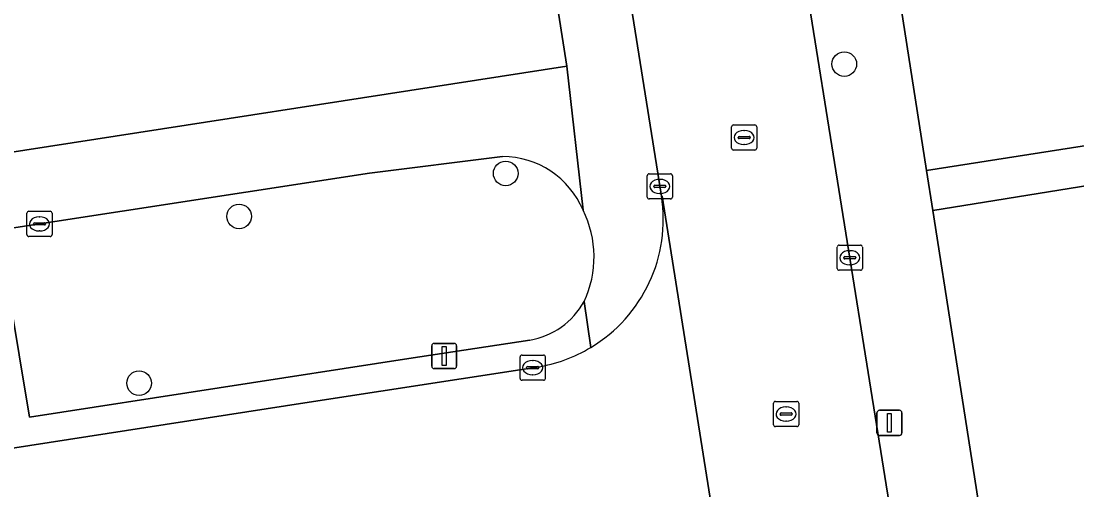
# Model space of a CAD drawing. Extents: x 160077 to 160948, y 386481 to 387498.
# Drawn here: x 160404.32 to 160446.25, y 387410.32 to 387428.94 of the extents above; entities that cross this region are included whole.
import ezdxf

# ---------------------------------------------------------------- set-up
doc = ezdxf.new("R2010")
doc.units = 0
for name, color, linetype in [('IMGEO_Boom', 7, 'Continuous'), ('IMGEO_Erf', 7, 'Continuous'), ('IMGEO_Groenvoorziening', 7, 'Continuous'), ('IMGEO_Kolk', 7, 'Continuous'), ('IMGEO_Lichtmast', 7, 'Continuous'), ('IMGEO_Rijbaan_lokaal_open', 7, 'Continuous'), ('IMGEO_Rioolput', 7, 'Continuous'), ('IMGEO_Voetpad_open', 7, 'Continuous')]:
    doc.layers.add(name, color=color, linetype=linetype)

msp = doc.modelspace()

# ---------------------------------------------------------------- linework, layer by layer
at = {"layer": 'IMGEO_Boom'}
for centre in [(160437.013, 387427.233), (160423.566, 387422.891), (160412.979, 387421.182), (160409.007, 387414.559)]:
    msp.add_circle(centre, 0.489, dxfattribs=at)
at = {"layer": 'IMGEO_Erf'}
msp.add_lwpolyline([(160421.969, 387452.773), (160401.284, 387449.527), (160401.967, 387445.226), (160399.391, 387444.817), (160400.19, 387439.79), (160402.766, 387440.199), (160403.454, 387435.867), (160404.093, 387431.847), (160401.517, 387431.438), (160402.744, 387423.545), (160425.988, 387427.158)], close=True, dxfattribs=at)
for points in [[(160437.638, 387439.901), (160440.28, 387423.011), (160466.781, 387427.157), (160466.438, 387429.462), (160468.933, 387429.847), (160469.275, 387427.547), (160474.262, 387428.327), (160475.073, 387423.208), (160499.818, 387427.147), (160499.065, 387431.995), (160500, 387432.139), (160504.58, 387432.844), (160505.333, 387427.999), (160511.22, 387428.987), (160512.734, 387429.19)], [(160468.816, 387381.159), (160468.202, 387385.029), (160470.554, 387385.403), (160469.911, 387389.457), (160467.557, 387389.085), (160466.918, 387393.126), (160466.238, 387397.42), (160468.592, 387397.792), (160468.029, 387401.353), (160465.675, 387400.981), (160465.025, 387405.092), (160464.34, 387409.42), (160466.693, 387409.792), (160466.137, 387413.304), (160463.783, 387412.932), (160463.13, 387417.058), (160462.455, 387421.323), (160464.809, 387421.695), (160464.247, 387425.247), (160440.528, 387421.423), (160454.195, 387334.054)]]:
    msp.add_lwpolyline(points, dxfattribs=at)
at = {"layer": 'IMGEO_Groenvoorziening'}
msp.add_lwpolyline([(160423.439, 387423.566), (160418.162, 387422.907), (160403.413, 387420.631), (160404.658, 387413.208), (160419.719, 387415.535), (160424.52, 387416.268)], dxfattribs=at)
for centre, radius, start, end in [((160423.422, 387420.076), 3.49, 22.8234, 89.7139), ((160422.908, 387419.573), 4.167, 334.8628, 26.4641), ((160424.001, 387419.286), 3.062, 279.7608, 331.0381)]:
    msp.add_arc(centre, radius, start, end, dxfattribs=at)
at = {"layer": 'IMGEO_Kolk'}
for p, q in [((160429.263, 387422.875), (160430.115, 387422.875)), ((160429.188, 387421.949), (160429.188, 387422.801)), ((160429.676, 387422.655), (160429.701, 387422.655)), ((160430.189, 387422.801), (160430.189, 387421.949)), ((160429.447, 387422.369), (160429.447, 387422.381)), ((160429.885, 387422.332), (160429.487, 387422.332)), ((160429.49, 387422.418), (160429.888, 387422.418)), ((160429.699, 387422.095), (160429.674, 387422.095)), ((160429.931, 387422.381), (160429.931, 387422.369)), ((160430.115, 387421.875), (160429.263, 387421.875)), ((160404.548, 387420.459), (160404.548, 387421.311)), ((160404.623, 387421.385), (160405.475, 387421.385)), ((160405.549, 387421.311), (160405.549, 387420.459)), ((160404.807, 387420.879), (160404.807, 387420.891)), ((160405.245, 387420.842), (160404.847, 387420.842)), ((160404.85, 387420.928), (160405.248, 387420.928)), ((160405.036, 387421.165), (160405.061, 387421.165)), ((160405.291, 387420.891), (160405.291, 387420.879)), ((160405.475, 387420.385), (160404.623, 387420.385)), ((160405.059, 387420.605), (160405.034, 387420.605)), ((160436.731, 387419.116), (160436.731, 387419.968)), ((160436.806, 387420.042), (160437.658, 387420.042)), ((160437.732, 387419.968), (160437.732, 387419.116)), ((160436.99, 387419.536), (160436.99, 387419.548)), ((160437.428, 387419.499), (160437.03, 387419.499)), ((160437.033, 387419.585), (160437.431, 387419.585)), ((160437.219, 387419.822), (160437.244, 387419.822)), ((160437.474, 387419.548), (160437.474, 387419.536)), ((160437.242, 387419.262), (160437.217, 387419.262)), ((160437.658, 387419.042), (160436.806, 387419.042)), ((160424.139, 387414.749), (160424.139, 387415.601)), ((160424.214, 387415.675), (160425.066, 387415.675)), ((160424.627, 387415.455), (160424.652, 387415.455)), ((160425.14, 387415.601), (160425.14, 387414.749)), ((160424.398, 387415.169), (160424.398, 387415.181)), ((160424.836, 387415.132), (160424.438, 387415.132)), ((160424.441, 387415.218), (160424.839, 387415.218)), ((160424.65, 387414.895), (160424.625, 387414.895)), ((160424.882, 387415.181), (160424.882, 387415.169)), ((160425.066, 387414.675), (160424.214, 387414.675))]:
    msp.add_line(p, q, dxfattribs=at)
for points in [[(160429.263, 387422.875), (160430.115, 387422.875)], [(160429.188, 387421.949), (160429.188, 387422.801)], [(160430.189, 387422.801), (160430.189, 387421.949)], [(160430.115, 387421.875), (160429.263, 387421.875)], [(160404.548, 387420.459), (160404.548, 387421.311)], [(160404.623, 387421.385), (160405.475, 387421.385)], [(160405.549, 387421.311), (160405.549, 387420.459)], [(160405.475, 387420.385), (160404.623, 387420.385)], [(160436.731, 387419.116), (160436.731, 387419.968)], [(160436.806, 387420.042), (160437.658, 387420.042)], [(160437.732, 387419.968), (160437.732, 387419.116)], [(160437.658, 387419.042), (160436.806, 387419.042)], [(160424.139, 387414.749), (160424.139, 387415.601)], [(160424.214, 387415.675), (160425.066, 387415.675)], [(160425.14, 387415.601), (160425.14, 387414.749)], [(160425.066, 387414.675), (160424.214, 387414.675)]]:
    msp.add_lwpolyline(points, dxfattribs=at)
for centre, radius, start, end in [((160429.265, 387422.799), 0.0765, 91.552, 178.448), ((160429.265, 387422.799), 0.0765, 91.552, 178.448), ((160430.113, 387422.799), 0.0765, 1.552, 88.448), ((160430.113, 387422.799), 0.0765, 1.552, 88.448), ((160429.487, 387422.378), 0.0403, 85.8775, 175.7526), ((160429.484, 387422.368), 0.0366, 178.938, 274.7102), ((160429.888, 387422.375), 0.043, 264.8664, 352.4533), ((160429.892, 387422.38), 0.0386, 1.7309, 96.639), ((160429.265, 387421.951), 0.0765, 181.552, 268.448), ((160429.265, 387421.951), 0.0765, 181.552, 268.448), ((160430.113, 387421.951), 0.0765, 271.552, 358.448), ((160430.113, 387421.951), 0.0765, 271.552, 358.448), ((160404.625, 387421.309), 0.0765, 91.552, 178.448), ((160404.625, 387421.309), 0.0765, 91.552, 178.448), ((160405.473, 387421.309), 0.0765, 1.552, 88.448), ((160405.473, 387421.309), 0.0765, 1.552, 88.448), ((160404.847, 387420.888), 0.0403, 85.8775, 175.7526), ((160404.844, 387420.878), 0.0366, 178.938, 274.7102), ((160405.248, 387420.885), 0.043, 264.8664, 352.4533), ((160405.252, 387420.89), 0.0386, 1.7309, 96.639), ((160404.625, 387420.461), 0.0765, 181.552, 268.448), ((160404.625, 387420.461), 0.0765, 181.552, 268.448), ((160405.473, 387420.461), 0.0765, 271.552, 358.448), ((160405.473, 387420.461), 0.0765, 271.552, 358.448), ((160436.808, 387419.966), 0.0765, 91.552, 178.448), ((160436.808, 387419.966), 0.0765, 91.552, 178.448), ((160437.656, 387419.966), 0.0765, 1.552, 88.448), ((160437.656, 387419.966), 0.0765, 1.552, 88.448), ((160437.03, 387419.545), 0.0403, 85.8775, 175.7526), ((160437.027, 387419.535), 0.0366, 178.938, 274.7102), ((160437.431, 387419.542), 0.043, 264.8664, 352.4533), ((160437.435, 387419.547), 0.0386, 1.7309, 96.639), ((160436.808, 387419.118), 0.0765, 181.552, 268.448), ((160436.808, 387419.118), 0.0765, 181.552, 268.448), ((160437.656, 387419.118), 0.0765, 271.552, 358.448), ((160437.656, 387419.118), 0.0765, 271.552, 358.448), ((160424.216, 387415.599), 0.0765, 91.552, 178.448), ((160424.216, 387415.599), 0.0765, 91.552, 178.448), ((160425.064, 387415.599), 0.0765, 1.552, 88.448), ((160425.064, 387415.599), 0.0765, 1.552, 88.448), ((160424.438, 387415.178), 0.0403, 85.8775, 175.7526), ((160424.435, 387415.168), 0.0366, 178.938, 274.7102), ((160424.839, 387415.175), 0.043, 264.8664, 352.4533), ((160424.843, 387415.18), 0.0386, 1.7309, 96.639), ((160424.216, 387414.751), 0.0765, 181.552, 268.448), ((160424.216, 387414.751), 0.0765, 181.552, 268.448), ((160425.064, 387414.751), 0.0765, 271.552, 358.448), ((160425.064, 387414.751), 0.0765, 271.552, 358.448)]:
    msp.add_arc(centre, radius, start, end, dxfattribs=at)
for centre, major_axis, ratio, start_param, end_param in [((160429.675, 387422.375), (-0.387, 0.002), 0.722429, 4.712389, 7.853982), ((160429.7, 387422.375), (-0.39, 0.002), 0.717154, 1.570796, 4.712389), ((160405.035, 387420.885), (-0.387, 0.002), 0.722429, 4.712389, 7.853982), ((160405.06, 387420.885), (-0.39, 0.002), 0.717154, 1.570796, 4.712389), ((160437.218, 387419.542), (-0.387, 0.002), 0.722429, 4.712389, 7.853982), ((160437.243, 387419.542), (-0.39, 0.002), 0.717154, 1.570796, 4.712389), ((160424.626, 387415.175), (-0.387, 0.002), 0.722429, 4.712389, 7.853982), ((160424.651, 387415.175), (-0.39, 0.002), 0.717154, 1.570796, 4.712389)]:
    msp.add_ellipse(centre, major_axis=major_axis, ratio=ratio, start_param=start_param, end_param=end_param, dxfattribs=at)
at = {"layer": 'IMGEO_Lichtmast'}
for p, q in [((160420.728, 387416.138), (160421.518, 387416.138)), ((160421.518, 387416.138), (160420.728, 387416.138)), ((160420.628, 387415.238), (160420.628, 387416.038)), ((160420.628, 387416.038), (160420.628, 387415.238)), ((160421.618, 387416.038), (160421.618, 387415.238)), ((160421.618, 387415.238), (160421.618, 387416.038)), ((160421.518, 387415.138), (160420.728, 387415.138)), ((160420.728, 387415.138), (160421.518, 387415.138)), ((160438.312, 387412.581), (160438.312, 387413.381)), ((160438.312, 387413.381), (160438.312, 387412.581)), ((160438.412, 387413.481), (160439.202, 387413.481)), ((160439.202, 387413.481), (160438.412, 387413.481)), ((160439.302, 387413.381), (160439.302, 387412.581)), ((160439.302, 387412.581), (160439.302, 387413.381)), ((160439.202, 387412.481), (160438.412, 387412.481)), ((160438.412, 387412.481), (160439.202, 387412.481))]:
    msp.add_line(p, q, dxfattribs=at)
for points in [[(160421.048, 387416.013), (160421.198, 387416.013), (160421.198, 387415.263), (160421.048, 387415.263), (160421.048, 387416.013)], [(160438.732, 387413.356), (160438.882, 387413.356), (160438.882, 387412.606), (160438.732, 387412.606), (160438.732, 387413.356)]]:
    msp.add_lwpolyline(points, dxfattribs=at)
for centre, start, end in [((160420.728, 387416.038), 90, 180), ((160420.728, 387416.038), 90, 180), ((160421.518, 387416.038), 0, 90), ((160421.518, 387416.038), 360, 90), ((160420.728, 387415.238), 180, 270), ((160420.728, 387415.238), 180, 270), ((160421.518, 387415.238), 270, 0), ((160421.518, 387415.238), 270, 0), ((160438.412, 387413.381), 90, 180), ((160438.412, 387413.381), 90, 180), ((160439.202, 387413.381), 0, 90), ((160439.202, 387413.381), 360, 90), ((160438.412, 387412.581), 180, 270), ((160438.412, 387412.581), 180, 270), ((160439.202, 387412.581), 270, 0), ((160439.202, 387412.581), 270, 0)]:
    msp.add_arc(centre, 0.1, start, end, dxfattribs=at)
at = {"layer": 'IMGEO_Rijbaan_lokaal_open'}
for points in [[(160445.185, 387369.339), (160439.731, 387403.919), (160433.965, 387439.947), (160433.912, 387439.966), (160431.907, 387452.809), (160425.014, 387451.706), (160429.751, 387421.993), (160429.785, 387421.987), (160432.722, 387403.493), (160432.676, 387403.453), (160435.904, 387382.909), (160439.116, 387362.429), (160443.348, 387335.908), (160448.468, 387302.807), (160449.285, 387297.666), (160450.91, 387288.812), (160453.559, 387281.332), (160454.544, 387279.719), (160463.8, 387264.904)], [(160432.676, 387403.453), (160432.722, 387403.493), (160429.785, 387421.987), (160429.751, 387421.993)], [(160424.814, 387415.201), (160415.588, 387413.774), (160377.259, 387407.826), (160350.809, 387403.731), (160352.774, 387391.05), (160352.799, 387391.033)]]:
    msp.add_lwpolyline(points, dxfattribs=at)
for centre, radius, start, end in [((160423.893, 387421.062), 5.931, 300.9546, 9.0335), ((160423.901, 387421.033), 5.903, 278.9024, 301.0379)]:
    msp.add_arc(centre, radius, start, end, dxfattribs=at)
at = {"layer": 'IMGEO_Rioolput'}
for p, q in [((160432.535, 387423.891), (160432.535, 387424.743)), ((160432.61, 387424.817), (160433.462, 387424.817)), ((160433.023, 387424.597), (160433.048, 387424.597)), ((160433.536, 387424.743), (160433.536, 387423.891)), ((160432.794, 387424.311), (160432.794, 387424.323)), ((160433.232, 387424.274), (160432.834, 387424.274)), ((160432.837, 387424.36), (160433.235, 387424.36)), ((160433.278, 387424.323), (160433.278, 387424.311)), ((160433.462, 387423.817), (160432.61, 387423.817)), ((160433.046, 387424.037), (160433.021, 387424.037)), ((160434.202, 387412.907), (160434.202, 387413.759)), ((160434.277, 387413.833), (160435.129, 387413.833)), ((160435.203, 387413.759), (160435.203, 387412.907)), ((160434.461, 387413.327), (160434.461, 387413.339)), ((160434.899, 387413.29), (160434.501, 387413.29)), ((160434.504, 387413.376), (160434.902, 387413.376)), ((160434.69, 387413.613), (160434.715, 387413.613)), ((160434.945, 387413.339), (160434.945, 387413.327)), ((160435.129, 387412.833), (160434.277, 387412.833)), ((160434.713, 387413.053), (160434.688, 387413.053))]:
    msp.add_line(p, q, dxfattribs=at)
for points in [[(160432.535, 387423.891), (160432.535, 387424.743)], [(160432.61, 387424.817), (160433.462, 387424.817)], [(160433.536, 387424.743), (160433.536, 387423.891)], [(160433.462, 387423.817), (160432.61, 387423.817)], [(160434.202, 387412.907), (160434.202, 387413.759)], [(160434.277, 387413.833), (160435.129, 387413.833)], [(160435.203, 387413.759), (160435.203, 387412.907)], [(160435.129, 387412.833), (160434.277, 387412.833)]]:
    msp.add_lwpolyline(points, dxfattribs=at)
for centre, radius, start, end in [((160432.612, 387424.741), 0.0765, 91.552, 178.448), ((160432.612, 387424.741), 0.0765, 91.552, 178.448), ((160433.46, 387424.741), 0.0765, 1.552, 88.448), ((160433.46, 387424.741), 0.0765, 1.552, 88.448), ((160432.834, 387424.32), 0.0403, 85.8775, 175.7526), ((160432.831, 387424.31), 0.0366, 178.938, 274.7102), ((160433.235, 387424.317), 0.043, 264.8664, 352.4533), ((160433.239, 387424.322), 0.0386, 1.7309, 96.639), ((160432.612, 387423.893), 0.0765, 181.552, 268.448), ((160432.612, 387423.893), 0.0765, 181.552, 268.448), ((160433.46, 387423.893), 0.0765, 271.552, 358.448), ((160433.46, 387423.893), 0.0765, 271.552, 358.448), ((160434.279, 387413.757), 0.0765, 91.552, 178.448), ((160434.279, 387413.757), 0.0765, 91.552, 178.448), ((160435.127, 387413.757), 0.0765, 1.552, 88.448), ((160435.127, 387413.757), 0.0765, 1.552, 88.448), ((160434.501, 387413.336), 0.0403, 85.8775, 175.7526), ((160434.498, 387413.326), 0.0366, 178.938, 274.7102), ((160434.902, 387413.333), 0.043, 264.8664, 352.4533), ((160434.906, 387413.338), 0.0386, 1.7309, 96.639), ((160434.279, 387412.909), 0.0765, 181.552, 268.448), ((160434.279, 387412.909), 0.0765, 181.552, 268.448), ((160435.127, 387412.909), 0.0765, 271.552, 358.448), ((160435.127, 387412.909), 0.0765, 271.552, 358.448)]:
    msp.add_arc(centre, radius, start, end, dxfattribs=at)
for centre, major_axis, ratio, start_param, end_param in [((160433.022, 387424.317), (-0.387, 0.002), 0.722429, 4.712389, 7.853982), ((160433.047, 387424.317), (-0.39, 0.002), 0.717154, 1.570796, 4.712389), ((160434.689, 387413.333), (-0.387, 0.002), 0.722429, 4.712389, 7.853982), ((160434.714, 387413.333), (-0.39, 0.002), 0.717154, 1.570796, 4.712389)]:
    msp.add_ellipse(centre, major_axis=major_axis, ratio=ratio, start_param=start_param, end_param=end_param, dxfattribs=at)
at = {"layer": 'IMGEO_Voetpad_open'}
for points in [[(160425.014, 387451.706), (160424.514, 387454.716), (160422.164, 387454.336), (160421.734, 387454.269), (160421.969, 387452.773), (160425.988, 387427.158), (160426.638, 387421.43)], [(160429.751, 387421.993), (160425.014, 387451.706)], [(160433.965, 387439.947), (160439.731, 387403.919), (160445.185, 387369.339), (160450.725, 387333.607)], [(160454.961, 387329.131), (160454.195, 387334.054), (160440.528, 387421.423), (160440.28, 387423.011), (160437.638, 387439.901)], [(160426.638, 387421.43), (160425.988, 387427.158), (160402.744, 387423.545), (160401.363, 387423.33), (160341.299, 387413.995), (160339.073, 387413.649), (160344.769, 387377.466), (160345.211, 387372.769), (160345.664, 387370.074), (160346.172, 387367.035)], [(160345.153, 387411.584), (160371.063, 387415.499), (160372.705, 387415.817), (160372.849, 387415.84), (160401.597, 387420.306), (160403.413, 387420.631), (160418.162, 387422.907), (160423.439, 387423.566)], [(160424.52, 387416.268), (160419.719, 387415.535), (160404.658, 387413.208), (160403.413, 387420.631)], [(160426.68, 387417.803), (160426.944, 387415.975)], [(160426.944, 387415.975), (160426.68, 387417.803)], [(160343.156, 387405.981), (160343.75, 387402.638), (160350.809, 387403.731), (160377.259, 387407.826), (160415.588, 387413.774), (160424.814, 387415.201)]]:
    msp.add_lwpolyline(points, dxfattribs=at)
msp.add_lwpolyline([(160464.247, 387425.247), (160464.231, 387425.35), (160469.354, 387426.18), (160472.552, 387426.698), (160472.755, 387425.414), (160473.153, 387422.902), (160475.073, 387423.208), (160474.262, 387428.327), (160469.275, 387427.547), (160469.29, 387427.446), (160466.793, 387427.074), (160466.781, 387427.157), (160440.28, 387423.011), (160440.528, 387421.423)], close=True, dxfattribs=at)
for centre, radius, start, end in [((160423.422, 387420.076), 3.49, 22.8234, 89.7139), ((160423.893, 387421.062), 5.931, 300.9546, 9.0335), ((160422.908, 387419.573), 4.167, 334.8628, 26.4641), ((160424.001, 387419.286), 3.062, 279.7608, 331.0381), ((160423.901, 387421.033), 5.903, 278.9024, 301.0379)]:
    msp.add_arc(centre, radius, start, end, dxfattribs=at)

doc.saveas('drawing.dxf')
